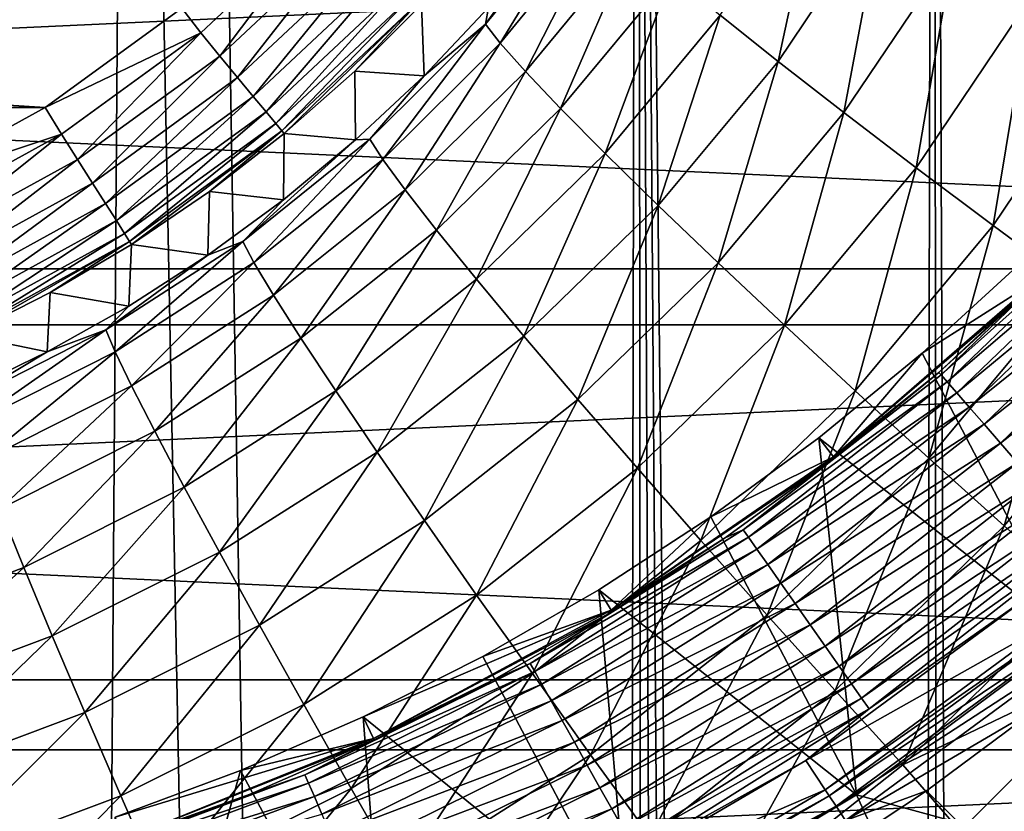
# Model space of a CAD drawing. Header units: metres. Extents: x -22 to 22, y 0 to 204.
# Tile 387 of 497: x 2.99 to 7.25, y 171.73 to 175.15. Entities that reach past the tile are written whole.
import ezdxf

# ---------------------------------------------------------------- set-up
doc = ezdxf.new("R2010")
doc.units = ezdxf.units.M
doc.layers.add('solid_002_SW0002', color=7, linetype='CONTINUOUS')
doc.layers.add('solid_002_SW0002_01', color=7, linetype='CONTINUOUS')

msp = doc.modelspace()

# ---------------------------------------------------------------- linework, layer by layer
at = {"layer": 'solid_002_SW0002'}
for points in [[(20.197836, 175.91188, 0.72), (-20.197836, 175.91188, 0.72), (-19.582014, 174.07486, 0.72)], [(20.239058, 173.833023), (-20.239056, 173.833023), (-20.874525, 175.732819)], [(20.874525, 175.732819), (20.239058, 173.833023), (-20.874525, 175.732819)], [(3.104358, 174.773376, 241.25), (-3.104358, 174.773376, 241.25), (-3.694236, 175.20256, 241.25)], [(3.694235, 175.20256, 241.25), (3.104358, 174.773376, 241.25), (-3.694236, 175.20256, 241.25)], [(3.104358, 174.773376, 241.25), (2.467815, 174.423157, 241.25), (-3.104358, 174.773376, 241.25)], [(19.582014, 174.07486, 0.72), (-19.582014, 174.07486, 0.72), (-18.79812, 172.298904, 0.72)], [(19.429903, 171.997269), (-19.429903, 171.997253), (-20.239056, 173.833023)], [(20.239058, 173.833023), (19.429903, 171.997269), (-20.239056, 173.833023)], [(18.79812, 172.298904, 0.72), (-18.79812, 172.298904, 0.72), (-17.854202, 170.604904, 0.72)], [(19.429903, 171.997269), (18.454901, 170.245438), (-19.429903, 171.997253)], [(18.454901, 170.245438), (-18.454901, 170.245438), (-19.429903, 171.997253)]]:
    msp.add_3dface(points, dxfattribs=at)
at = {"layer": 'solid_002_SW0002_01'}
for points in [[(6.718077, 81.34845, 275.292908), (6.943197, 182.705444, 261.967773), (5.664723, 182.692719, 261.871124)], [(6.718077, 81.34845, 275.292908), (7.030791, 81.443855, 275.30658), (6.943197, 182.705444, 261.967773)], [(7.337406, 81.559441, 275.318237), (7.549795, 182.712387, 262.020508), (6.943197, 182.705444, 261.967773)], [(7.030791, 81.443855, 275.30658), (7.337406, 81.559441, 275.318237), (6.943197, 182.705444, 261.967773)], [(2.719617, 81.176041, 275.085602), (3.472393, 182.67691, 261.751129), (1.887785, 182.670227, 261.700287)], [(2.719617, 81.176041, 275.085602), (5.436296, 81.178215, 275.220306), (3.472393, 182.67691, 261.751129)], [(5.436296, 81.178215, 275.220306), (3.77746, 182.678665, 261.764374), (3.472393, 182.67691, 261.751129)], [(5.436296, 81.178215, 275.220306), (5.664723, 182.692719, 261.871124), (3.77746, 182.678665, 261.764374)], [(5.436296, 81.178215, 275.220306), (5.762762, 81.189484, 275.241119), (5.664723, 182.692719, 261.871124)], [(6.403298, 81.274506, 275.277435), (6.718077, 81.34845, 275.292908), (5.664723, 182.692719, 261.871124)], [(6.085097, 81.221588, 275.260162), (6.403298, 81.274506, 275.277435), (5.664723, 182.692719, 261.871124)], [(5.762762, 81.189484, 275.241119), (6.085097, 81.221588, 275.260162), (5.664723, 182.692719, 261.871124)], [(20.197836, 175.91188, 0.72), (-19.582014, 174.07486, 0.72), (19.582014, 174.07486, 0.72)], [(6.021041, 175.172134, 256.717255), (6.454353, 175.819412, 256.768402), (6.271164, 174.972336, 257.015869)], [(6.454353, 175.819412, 256.768402), (6.723468, 175.64595, 257.066956), (6.271164, 174.972336, 257.015869)], [(5.007371, 175.132675, 255.118484), (5.280391, 175.515884, 254.718185), (5.452737, 175.678864, 255.166183)], [(5.007371, 175.132675, 255.118484), (5.452737, 175.678864, 255.166183), (5.070263, 175.050308, 255.543823)], [(5.452737, 175.678864, 255.166183), (5.522908, 175.602173, 255.591446), (5.070263, 175.050308, 255.543823)], [(6.271164, 174.972336, 257.015869), (6.723468, 175.64595, 257.066956), (6.555161, 174.750916, 257.264801)], [(6.723468, 175.64595, 257.066956), (7.028612, 175.454666, 257.315857), (6.555161, 174.750916, 257.264801)], [(4.318764, 175.604416, 241.263153), (3.776409, 175.095108, 241.263153), (3.694235, 175.20256, 241.25)], [(3.859347, 174.994858, 241.30217), (3.776409, 175.095108, 241.263153), (4.318764, 175.604416, 241.263153)], [(4.413614, 175.515335, 241.30217), (3.859347, 174.994858, 241.30217), (4.318764, 175.604416, 241.263153)], [(5.070263, 175.050308, 255.543823), (5.522908, 175.602173, 255.591446), (5.178983, 174.927841, 255.949829)], [(5.522908, 175.602173, 255.591446), (5.642887, 175.490448, 255.997375), (5.178983, 174.927841, 255.949829)], [(5.007371, 175.132675, 255.118484), (5.020029, 175.204758, 254.690872), (5.280391, 175.515884, 254.718185)], [(3.93592, 174.902283, 241.365585), (3.859347, 174.994858, 241.30217), (4.413614, 175.515335, 241.30217)], [(4.501184, 175.433105, 241.365585), (3.93592, 174.902283, 241.365585), (4.413614, 175.515335, 241.30217)], [(5.178983, 174.927841, 255.949829), (5.642887, 175.490448, 255.997375), (5.331214, 174.767899, 256.32785)], [(5.642887, 175.490448, 255.997375), (5.810118, 175.346085, 256.375336), (5.331214, 174.767899, 256.32785)], [(4.003244, 174.820908, 241.451004), (3.93592, 174.902283, 241.365585), (4.501184, 175.433105, 241.365585)], [(4.578176, 175.360809, 241.451004), (4.003244, 174.820908, 241.451004), (4.501184, 175.433105, 241.365585)], [(6.555161, 174.750916, 257.264801), (7.028612, 175.454666, 257.315857), (6.866984, 174.512604, 257.458801)], [(7.028612, 175.454666, 257.315857), (7.363286, 175.249634, 257.509796), (6.866984, 174.512604, 257.458801)], [(4.058784, 174.753769, 241.555222), (4.003244, 174.820908, 241.451004), (4.578176, 175.360809, 241.451004)], [(4.641693, 175.301163, 241.555222), (4.058784, 174.753769, 241.555222), (4.578176, 175.360809, 241.451004)], [(5.331214, 174.767899, 256.32785), (5.810118, 175.346085, 256.375336), (5.523716, 174.573883, 256.66983)], [(5.810118, 175.346085, 256.375336), (6.021041, 175.172134, 256.717255), (5.523716, 174.573883, 256.66983)], [(4.100448, 174.703415, 241.674301), (4.058784, 174.753769, 241.555222), (4.641693, 175.301163, 241.555222)], [(4.68934, 175.256424, 241.674301), (4.100448, 174.703415, 241.674301), (4.641693, 175.301163, 241.555222)], [(4.126667, 174.671722, 241.803772), (4.100448, 174.703415, 241.674301), (4.68934, 175.256424, 241.674301)], [(4.719325, 175.228256, 241.803772), (4.126667, 174.671722, 241.803772), (4.68934, 175.256424, 241.674301)], [(4.719325, 175.228256, 241.803772), (4.136444, 174.659897, 241.93779), (4.126667, 174.671722, 241.803772)], [(4.719325, 175.228256, 241.803772), (4.442241, 174.929489, 241.93779), (4.136444, 174.659897, 241.93779)], [(4.719325, 175.228256, 241.803772), (4.730506, 175.217758, 241.93779), (4.442241, 174.929489, 241.93779)], [(6.866984, 174.512604, 257.458801), (7.363286, 175.249634, 257.509796), (7.199994, 174.262466, 257.593658)], [(7.363286, 175.249634, 257.509796), (7.720365, 175.035248, 257.644653), (7.199994, 174.262466, 257.593658)], [(3.776409, 175.095108, 241.263153), (3.104358, 174.773376, 241.25), (3.694235, 175.20256, 241.25)], [(4.741449, 174.910004, 254.66507), (4.442241, 174.929489, 241.93779), (4.730506, 175.217758, 241.93779)], [(5.020029, 175.204758, 254.690872), (4.741449, 174.910004, 254.66507), (4.730506, 175.217758, 241.93779)], [(5.007371, 175.132675, 255.118484), (4.741449, 174.910004, 254.66507), (5.020029, 175.204758, 254.690872)], [(5.523716, 174.573883, 256.66983), (6.021041, 175.172134, 256.717255), (5.752388, 174.34993, 256.968506)], [(6.021041, 175.172134, 256.717255), (6.271164, 174.972336, 257.015869), (5.752388, 174.34993, 256.968506)], [(3.776409, 175.095108, 241.263153), (3.174498, 174.657791, 241.263153), (3.104358, 174.773376, 241.25)], [(3.244217, 174.547928, 241.30217), (3.174498, 174.657791, 241.263153), (3.776409, 175.095108, 241.263153)], [(3.859347, 174.994858, 241.30217), (3.244217, 174.547928, 241.30217), (3.776409, 175.095108, 241.263153)], [(4.507594, 174.63588, 255.075043), (4.741449, 174.910004, 254.66507), (5.007371, 175.132675, 255.118484)], [(4.507594, 174.63588, 255.075043), (5.007371, 175.132675, 255.118484), (4.562937, 174.54866, 255.500458)], [(5.007371, 175.132675, 255.118484), (5.070263, 175.050308, 255.543823), (4.562937, 174.54866, 255.500458)], [(4.562937, 174.54866, 255.500458), (5.070263, 175.050308, 255.543823), (4.659605, 174.416718, 255.90654)], [(5.070263, 175.050308, 255.543823), (5.178983, 174.927841, 255.949829), (4.659605, 174.416718, 255.90654)], [(7.199994, 174.262466, 257.593658), (7.720365, 175.035248, 257.644653), (7.547097, 174.005844, 257.666565)], [(3.308585, 174.446503, 241.365585), (3.244217, 174.547928, 241.30217), (3.859347, 174.994858, 241.30217)], [(3.93592, 174.902283, 241.365585), (3.308585, 174.446503, 241.365585), (3.859347, 174.994858, 241.30217)], [(5.752388, 174.34993, 256.968506), (6.271164, 174.972336, 257.015869), (6.012363, 174.100784, 257.217499)], [(6.271164, 174.972336, 257.015869), (6.555161, 174.750916, 257.264801), (6.012363, 174.100784, 257.217499)], [(4.445683, 174.632675, 254.640808), (4.136444, 174.659897, 241.93779), (4.442241, 174.929489, 241.93779)], [(4.741449, 174.910004, 254.66507), (4.445683, 174.632675, 254.640808), (4.442241, 174.929489, 241.93779)], [(4.659605, 174.416718, 255.90654), (5.178983, 174.927841, 255.949829), (4.79554, 174.242859, 256.284637)], [(5.178983, 174.927841, 255.949829), (5.331214, 174.767899, 256.32785), (4.79554, 174.242859, 256.284637)], [(3.365179, 174.35733, 241.451004), (3.308585, 174.446503, 241.365585), (3.93592, 174.902283, 241.365585)], [(4.003244, 174.820908, 241.451004), (3.365179, 174.35733, 241.451004), (3.93592, 174.902283, 241.365585)], [(4.507594, 174.63588, 255.075043), (4.445683, 174.632675, 254.640808), (4.741449, 174.910004, 254.66507)], [(3.411866, 174.283752, 241.555222), (3.365179, 174.35733, 241.451004), (4.003244, 174.820908, 241.451004)], [(4.058784, 174.753769, 241.555222), (3.411866, 174.283752, 241.555222), (4.003244, 174.820908, 241.451004)], [(3.174498, 174.657791, 241.263153), (2.467815, 174.423157, 241.25), (3.104358, 174.773376, 241.25)], [(3.446889, 174.228577, 241.674301), (3.411866, 174.283752, 241.555222), (4.058784, 174.753769, 241.555222)], [(4.100448, 174.703415, 241.674301), (3.446889, 174.228577, 241.674301), (4.058784, 174.753769, 241.555222)], [(4.79554, 174.242859, 256.284637), (5.331214, 174.767899, 256.32785), (4.967847, 174.030823, 256.626678)], [(5.331214, 174.767899, 256.32785), (5.523716, 174.573883, 256.66983), (4.967847, 174.030823, 256.626678)], [(6.012363, 174.100784, 257.217499), (6.555161, 174.750916, 257.264801), (6.298102, 173.831787, 257.41153)], [(6.555161, 174.750916, 257.264801), (6.866984, 174.512604, 257.458801), (6.298102, 173.831787, 257.41153)], [(3.46893, 174.193848, 241.803772), (3.446889, 174.228577, 241.674301), (4.100448, 174.703415, 241.674301)], [(4.126667, 174.671722, 241.803772), (3.46893, 174.193848, 241.803772), (4.100448, 174.703415, 241.674301)], [(4.126667, 174.671722, 241.803772), (3.477148, 174.180893, 241.93779), (3.46893, 174.193848, 241.803772)], [(4.126667, 174.671722, 241.803772), (3.814323, 174.410034, 241.93779), (3.477148, 174.180893, 241.93779)], [(4.126667, 174.671722, 241.803772), (4.136444, 174.659897, 241.93779), (3.814323, 174.410034, 241.93779)], [(3.174498, 174.657791, 241.263153), (2.522523, 174.299362, 241.263153), (2.467815, 174.423157, 241.25)], [(2.577923, 174.181641, 241.30217), (2.522523, 174.299362, 241.263153), (3.174498, 174.657791, 241.263153)], [(3.244217, 174.547928, 241.30217), (2.577923, 174.181641, 241.30217), (3.174498, 174.657791, 241.263153)], [(4.133816, 174.373764, 254.618042), (3.814323, 174.410034, 241.93779), (4.136444, 174.659897, 241.93779)], [(3.958842, 174.193878, 255.036331), (4.445683, 174.632675, 254.640808), (4.507594, 174.63588, 255.075043)], [(3.958842, 174.193878, 255.036331), (4.507594, 174.63588, 255.075043), (4.00645, 174.10257, 255.461838)], [(3.958842, 174.193878, 255.036331), (4.133816, 174.373764, 254.618042), (4.445683, 174.632675, 254.640808)], [(4.507594, 174.63588, 255.075043), (4.562937, 174.54866, 255.500458), (4.00645, 174.10257, 255.461838)], [(4.445683, 174.632675, 254.640808), (4.133816, 174.373764, 254.618042), (4.136444, 174.659897, 241.93779)], [(2.629072, 174.072937, 241.365585), (2.577923, 174.181641, 241.30217), (3.244217, 174.547928, 241.30217)], [(3.308585, 174.446503, 241.365585), (2.629072, 174.072937, 241.365585), (3.244217, 174.547928, 241.30217)], [(4.00645, 174.10257, 255.461838), (4.562937, 174.54866, 255.500458), (4.090409, 173.962418, 255.867996)], [(4.562937, 174.54866, 255.500458), (4.659605, 174.416718, 255.90654), (4.090409, 173.962418, 255.867996)], [(4.967847, 174.030823, 256.626678), (5.523716, 174.573883, 256.66983), (5.172857, 173.78508, 256.925415)], [(5.523716, 174.573883, 256.66983), (5.752388, 174.34993, 256.968506), (5.172857, 173.78508, 256.925415)], [(6.298102, 173.831787, 257.41153), (6.866984, 174.512604, 257.458801), (6.603522, 173.54863, 257.546417)], [(6.866984, 174.512604, 257.458801), (7.199994, 174.262466, 257.593658), (6.603522, 173.54863, 257.546417)], [(2.674042, 173.977371, 241.451004), (2.629072, 174.072937, 241.365585), (3.308585, 174.446503, 241.365585)], [(3.365179, 174.35733, 241.451004), (2.674042, 173.977371, 241.451004), (3.308585, 174.446503, 241.365585)], [(3.806989, 174.134186, 254.597), (3.477148, 174.180893, 241.93779), (3.814323, 174.410034, 241.93779)], [(4.133816, 174.373764, 254.618042), (3.806989, 174.134186, 254.597), (3.814323, 174.410034, 241.93779)], [(4.090409, 173.962418, 255.867996), (4.659605, 174.416718, 255.90654), (4.20893, 173.776413, 256.246155)], [(4.659605, 174.416718, 255.90654), (4.79554, 174.242859, 256.284637), (4.20893, 173.776413, 256.246155)], [(3.958842, 174.193878, 255.036331), (3.806989, 174.134186, 254.597), (4.133816, 174.373764, 254.618042)], [(6.965994, 173.628143, 251.800095), (6.975675, 173.616974, 251.912323), (7.758854, 174.369568, 251.912323)], [(7.396667, 174.022903, 251.800095), (6.965994, 173.628143, 251.800095), (7.758854, 174.369568, 251.912323)], [(7.758854, 174.369568, 251.912323), (6.975675, 173.616974, 251.912323), (7.787783, 174.342377, 252.018463)], [(2.711141, 173.898529, 241.555222), (2.674042, 173.977371, 241.451004), (3.365179, 174.35733, 241.451004)], [(3.411866, 174.283752, 241.555222), (2.711141, 173.898529, 241.555222), (3.365179, 174.35733, 241.451004)], [(5.172857, 173.78508, 256.925415), (5.752388, 174.34993, 256.968506), (5.406204, 173.51088, 257.174469)], [(5.752388, 174.34993, 256.968506), (6.012363, 174.100784, 257.217499), (5.406204, 173.51088, 257.174469)], [(6.975675, 173.616974, 251.912323), (7.001684, 173.58699, 252.018463), (7.787783, 174.342377, 252.018463)], [(7.787783, 174.342377, 252.018463), (7.001684, 173.58699, 252.018463), (7.833385, 174.29953, 252.11293)], [(2.738971, 173.839386, 241.674301), (2.711141, 173.898529, 241.555222), (3.411866, 174.283752, 241.555222)], [(3.446889, 174.228577, 241.674301), (2.738971, 173.839386, 241.674301), (3.411866, 174.283752, 241.555222)], [(7.001684, 173.58699, 252.018463), (7.042684, 173.539719, 252.11293), (7.833385, 174.29953, 252.11293)], [(7.833385, 174.29953, 252.11293), (7.042684, 173.539719, 252.11293), (7.89332, 174.243225, 252.190887)], [(4.20893, 173.776413, 256.246155), (4.79554, 174.242859, 256.284637), (4.359492, 173.548508, 256.588257)], [(4.79554, 174.242859, 256.284637), (4.967847, 174.030823, 256.626678), (4.359492, 173.548508, 256.588257)], [(6.603522, 173.54863, 257.546417), (7.199994, 174.262466, 257.593658), (6.922119, 173.25737, 257.619354)], [(7.199994, 174.262466, 257.593658), (7.547097, 174.005844, 257.666565), (6.922119, 173.25737, 257.619354)], [(7.042684, 173.539719, 252.11293), (7.096568, 173.477585, 252.190887), (7.89332, 174.243225, 252.190887)], [(7.89332, 174.243225, 252.190887), (7.096568, 173.477585, 252.190887), (7.964507, 174.176331, 252.248322)], [(2.756485, 173.80217, 241.803772), (2.738971, 173.839386, 241.674301), (3.446889, 174.228577, 241.674301)], [(3.46893, 174.193848, 241.803772), (2.756485, 173.80217, 241.803772), (3.446889, 174.228577, 241.674301)], [(3.46893, 174.193848, 241.803772), (2.763016, 173.7883, 241.93779), (2.756485, 173.80217, 241.803772)], [(3.46893, 174.193848, 241.803772), (3.126251, 173.973373, 241.93779), (2.763016, 173.7883, 241.93779)], [(3.46893, 174.193848, 241.803772), (3.477148, 174.180893, 241.93779), (3.126251, 173.973373, 241.93779)], [(3.466391, 173.91478, 254.577805), (3.126251, 173.973373, 241.93779), (3.477148, 174.180893, 241.93779)], [(3.367074, 173.811417, 255.002808), (3.806989, 174.134186, 254.597), (3.958842, 174.193878, 255.036331)], [(3.367074, 173.811417, 255.002808), (3.958842, 174.193878, 255.036331), (3.406829, 173.716766, 255.428375)], [(3.958842, 174.193878, 255.036331), (4.00645, 174.10257, 255.461838), (3.406829, 173.716766, 255.428375)], [(3.806989, 174.134186, 254.597), (3.466391, 173.91478, 254.577805), (3.477148, 174.180893, 241.93779)], [(7.096568, 173.477585, 252.190887), (7.160569, 173.403793, 252.248322), (7.964507, 174.176331, 252.248322)], [(7.964507, 174.176331, 252.248322), (7.160569, 173.403793, 252.248322), (8.04329, 174.102295, 252.282288)], [(3.367074, 173.811417, 255.002808), (3.466391, 173.91478, 254.577805), (3.806989, 174.134186, 254.597)], [(19.582014, 174.07486, 0.72), (-18.79812, 172.298904, 0.72), (18.79812, 172.298904, 0.72)], [(3.406829, 173.716766, 255.428375), (4.00645, 174.10257, 255.461838), (3.477542, 173.569687, 255.83461)], [(4.00645, 174.10257, 255.461838), (4.090409, 173.962418, 255.867996), (3.477542, 173.569687, 255.83461)], [(5.406204, 173.51088, 257.174469), (6.012363, 174.100784, 257.217499), (5.662919, 173.214081, 257.36853)], [(6.012363, 174.100784, 257.217499), (6.298102, 173.831787, 257.41153), (5.662919, 173.214081, 257.36853)], [(6.893685, 173.711258, 249.424011), (7.319919, 174.101944, 249.424011), (7.531203, 172.487823, 248.574905)], [(7.391679, 174.028061, 251.389343), (7.319919, 174.101944, 249.424011), (6.893685, 173.711258, 249.424011)], [(7.160569, 173.403793, 252.248322), (7.2314, 173.322128, 252.282288), (8.04329, 174.102295, 252.282288)], [(8.04329, 174.102295, 252.282288), (7.2314, 173.322128, 252.282288), (8.125625, 174.024933, 252.291046)], [(4.359492, 173.548508, 256.588257), (4.967847, 174.030823, 256.626678), (4.538886, 173.283554, 256.887054)], [(4.967847, 174.030823, 256.626678), (5.172857, 173.78508, 256.925415), (4.538886, 173.283554, 256.887054)], [(6.509894, 173.26329, 251.389343), (7.391679, 174.028061, 251.389343), (6.893685, 173.711258, 249.424011)], [(7.396667, 174.022903, 251.800095), (7.391679, 174.028061, 251.389343), (6.509894, 173.26329, 251.389343)], [(7.396667, 174.022903, 251.800095), (6.509894, 173.26329, 251.389343), (6.965994, 173.628143, 251.800095)], [(6.922119, 173.25737, 257.619354), (7.547097, 174.005844, 257.666565), (7.247108, 172.964203, 257.628754)], [(7.2314, 173.322128, 252.282288), (7.305424, 173.236771, 252.291046), (8.125625, 174.024933, 252.291046)], [(7.547097, 174.005844, 257.666565), (7.900902, 173.748184, 257.675964), (7.247108, 172.964203, 257.628754)], [(3.113266, 173.716354, 254.560333), (2.763016, 173.7883, 241.93779), (3.126251, 173.973373, 241.93779)], [(3.466391, 173.91478, 254.577805), (3.113266, 173.716354, 254.560333), (3.126251, 173.973373, 241.93779)], [(3.477542, 173.569687, 255.83461), (4.090409, 173.962418, 255.867996), (3.577709, 173.373306, 256.21283)], [(4.090409, 173.962418, 255.867996), (4.20893, 173.776413, 256.246155), (3.577709, 173.373306, 256.21283)], [(3.367074, 173.811417, 255.002808), (3.113266, 173.716354, 254.560333), (3.466391, 173.91478, 254.577805)], [(5.662919, 173.214081, 257.36853), (6.298102, 173.831787, 257.41153), (5.937535, 172.90097, 257.503448)], [(6.298102, 173.831787, 257.41153), (6.603522, 173.54863, 257.546417), (5.937535, 172.90097, 257.503448)], [(2.738671, 173.492676, 254.974823), (3.113266, 173.716354, 254.560333), (3.367074, 173.811417, 255.002808)], [(2.738671, 173.492676, 254.974823), (3.367074, 173.811417, 255.002808), (2.770506, 173.395355, 255.400467)], [(3.113266, 173.716354, 254.560333), (2.748929, 173.539627, 254.544769), (2.763016, 173.7883, 241.93779)], [(3.367074, 173.811417, 255.002808), (3.406829, 173.716766, 255.428375), (2.770506, 173.395355, 255.400467)], [(3.577709, 173.373306, 256.21283), (4.20893, 173.776413, 256.246155), (3.705196, 173.131821, 256.555023)], [(4.20893, 173.776413, 256.246155), (4.359492, 173.548508, 256.588257), (3.705196, 173.131821, 256.555023)], [(4.538886, 173.283554, 256.887054), (5.172857, 173.78508, 256.925415), (4.743292, 172.987198, 257.136139)], [(5.172857, 173.78508, 256.925415), (5.406204, 173.51088, 257.174469), (4.743292, 172.987198, 257.136139)], [(7.247108, 172.964203, 257.628754), (7.900902, 173.748184, 257.675964), (7.571568, 172.675369, 257.574402)], [(2.738671, 173.492676, 254.974823), (2.748929, 173.539627, 254.544769), (3.113266, 173.716354, 254.560333)], [(2.770506, 173.395355, 255.400467), (3.406829, 173.716766, 255.428375), (2.82755, 173.24263, 255.806747)], [(3.406829, 173.716766, 255.428375), (3.477542, 173.569687, 255.83461), (2.82755, 173.24263, 255.806747)], [(6.446653, 173.344589, 249.424011), (6.893685, 173.711258, 249.424011), (7.531203, 172.487823, 248.574905)], [(6.509894, 173.26329, 251.389343), (6.893685, 173.711258, 249.424011), (6.446653, 173.344589, 249.424011)], [(6.975675, 173.616974, 251.912323), (6.119894, 172.948105, 251.912323), (7.001684, 173.58699, 252.018463)], [(6.514287, 173.257629, 251.800095), (6.119894, 172.948105, 251.912323), (6.975675, 173.616974, 251.912323)], [(6.965994, 173.628143, 251.800095), (6.509894, 173.26329, 251.389343), (6.514287, 173.257629, 251.800095)], [(6.965994, 173.628143, 251.800095), (6.514287, 173.257629, 251.800095), (6.975675, 173.616974, 251.912323)], [(2.82755, 173.24263, 255.806747), (3.477542, 173.569687, 255.83461), (2.908588, 173.037735, 256.185028)], [(3.477542, 173.569687, 255.83461), (3.577709, 173.373306, 256.21283), (2.908588, 173.037735, 256.185028)], [(6.119894, 172.948105, 251.912323), (6.142712, 172.915619, 252.018463), (7.001684, 173.58699, 252.018463)], [(7.001684, 173.58699, 252.018463), (6.142712, 172.915619, 252.018463), (7.042684, 173.539719, 252.11293)], [(3.705196, 173.131821, 256.555023), (4.359492, 173.548508, 256.588257), (3.857288, 172.850357, 256.853851)], [(4.359492, 173.548508, 256.588257), (4.538886, 173.283554, 256.887054), (3.857288, 172.850357, 256.853851)], [(5.937535, 172.90097, 257.503448), (6.603522, 173.54863, 257.546417), (6.224205, 172.578247, 257.576385)], [(6.142712, 172.915619, 252.018463), (6.178681, 172.86441, 252.11293), (7.042684, 173.539719, 252.11293)], [(7.042684, 173.539719, 252.11293), (6.178681, 172.86441, 252.11293), (7.096568, 173.477585, 252.190887)], [(6.603522, 173.54863, 257.546417), (6.922119, 173.25737, 257.619354), (6.224205, 172.578247, 257.576385)], [(4.743292, 172.987198, 257.136139), (5.406204, 173.51088, 257.174469), (4.968358, 172.665756, 257.330231)], [(5.406204, 173.51088, 257.174469), (5.662919, 173.214081, 257.36853), (4.968358, 172.665756, 257.330231)], [(6.178681, 172.86441, 252.11293), (6.225955, 172.797119, 252.190887), (7.096568, 173.477585, 252.190887)], [(7.096568, 173.477585, 252.190887), (6.225955, 172.797119, 252.190887), (7.160569, 173.403793, 252.248322)], [(6.225955, 172.797119, 252.190887), (6.282104, 172.717194, 252.248322), (7.160569, 173.403793, 252.248322)], [(7.160569, 173.403793, 252.248322), (6.282104, 172.717194, 252.248322), (7.2314, 173.322128, 252.282288)], [(2.908588, 173.037735, 256.185028), (3.577709, 173.373306, 256.21283), (3.011896, 172.785019, 256.527283)], [(3.577709, 173.373306, 256.21283), (3.705196, 173.131821, 256.555023), (3.011896, 172.785019, 256.527283)], [(5.980183, 173.003052, 249.424011), (6.446653, 173.344589, 249.424011), (6.608997, 171.802567, 248.574905)], [(6.509894, 173.26329, 251.389343), (6.446653, 173.344589, 249.424011), (5.980183, 173.003052, 249.424011)], [(6.282104, 172.717194, 252.248322), (6.344246, 172.628723, 252.282288), (7.2314, 173.322128, 252.282288)], [(7.2314, 173.322128, 252.282288), (6.344246, 172.628723, 252.282288), (7.305424, 173.236771, 252.291046)], [(6.446653, 173.344589, 249.424011), (7.531203, 172.487823, 248.574905), (6.608997, 171.802567, 248.574905)], [(3.857288, 172.850357, 256.853851), (4.538886, 173.283554, 256.887054), (4.030746, 172.534927, 257.102997)], [(4.538886, 173.283554, 256.887054), (4.743292, 172.987198, 257.136139), (4.030746, 172.534927, 257.102997)], [(5.54954, 172.599869, 251.389343), (6.509894, 173.26329, 251.389343), (5.980183, 173.003052, 249.424011)], [(6.514287, 173.257629, 251.800095), (6.509894, 173.26329, 251.389343), (5.54954, 172.599869, 251.389343)], [(6.514287, 173.257629, 251.800095), (5.54954, 172.599869, 251.389343), (6.042909, 172.912476, 251.800095)], [(6.514287, 173.257629, 251.800095), (6.042909, 172.912476, 251.800095), (6.119894, 172.948105, 251.912323)], [(6.224205, 172.578247, 257.576385), (6.922119, 173.25737, 257.619354), (6.516823, 172.252762, 257.585785)], [(6.344246, 172.628723, 252.282288), (6.409188, 172.536285, 252.291046), (7.305424, 173.236771, 252.291046)], [(7.305424, 173.236771, 252.291046), (6.409188, 172.536285, 252.291046), (7.378837, 173.15213, 252.274124)], [(6.922119, 173.25737, 257.619354), (7.247108, 172.964203, 257.628754), (6.516823, 172.252762, 257.585785)], [(4.968358, 172.665756, 257.330231), (5.662919, 173.214081, 257.36853), (5.209292, 172.326065, 257.46521)], [(5.662919, 173.214081, 257.36853), (5.937535, 172.90097, 257.503448), (5.209292, 172.326065, 257.46521)], [(6.409188, 172.536285, 252.291046), (6.473595, 172.444595, 252.274124), (7.378837, 173.15213, 252.274124)], [(7.378837, 173.15213, 252.274124), (6.473595, 172.444595, 252.274124), (7.447869, 173.07254, 252.232422)], [(3.011896, 172.785019, 256.527283), (3.705196, 173.131821, 256.555023), (3.135272, 172.489899, 256.826141)], [(3.705196, 173.131821, 256.555023), (3.857288, 172.850357, 256.853851), (3.135272, 172.489899, 256.826141)], [(6.473595, 172.444595, 252.274124), (6.534158, 172.358383, 252.232422), (7.447869, 173.07254, 252.232422)], [(7.447869, 173.07254, 252.232422), (6.534158, 172.358383, 252.232422), (7.508975, 173.002075, 252.16806)], [(2.908588, 173.037735, 256.185028), (3.011896, 172.785019, 256.527283), (2.287034, 172.511581, 256.505371)], [(4.030746, 172.534927, 257.102997), (4.743292, 172.987198, 257.136139), (4.221877, 172.19223, 257.297119)], [(4.743292, 172.987198, 257.136139), (4.968358, 172.665756, 257.330231), (4.221877, 172.19223, 257.297119)], [(5.495676, 172.687653, 249.424011), (5.980183, 173.003052, 249.424011), (6.608997, 171.802567, 248.574905)], [(5.54954, 172.599869, 251.389343), (5.980183, 173.003052, 249.424011), (5.495676, 172.687653, 249.424011)], [(6.516823, 172.252762, 257.585785), (7.247108, 172.964203, 257.628754), (6.809158, 171.931442, 257.531433)], [(6.534158, 172.358383, 252.232422), (6.587767, 172.282074, 252.16806), (7.508975, 173.002075, 252.16806)], [(7.508975, 173.002075, 252.16806), (6.587767, 172.282074, 252.16806), (7.559016, 172.944382, 252.084351)], [(7.247108, 172.964203, 257.628754), (7.571568, 172.675369, 257.574402), (6.809158, 171.931442, 257.531433)], [(6.119894, 172.948105, 251.912323), (5.200415, 172.369904, 251.912323), (6.142712, 172.915619, 252.018463)], [(5.553285, 172.59375, 251.800095), (5.200415, 172.369904, 251.912323), (6.119894, 172.948105, 251.912323)], [(6.042909, 172.912476, 251.800095), (5.553285, 172.59375, 251.800095), (6.119894, 172.948105, 251.912323)], [(6.587767, 172.282074, 252.16806), (6.631669, 172.219574, 252.084351), (7.559016, 172.944382, 252.084351)], [(7.559016, 172.944382, 252.084351), (6.631669, 172.219574, 252.084351), (7.595422, 172.902405, 251.98558)], [(5.200415, 172.369904, 251.912323), (5.219805, 172.335266, 252.018463), (6.142712, 172.915619, 252.018463)], [(5.209292, 172.326065, 257.46521), (5.937535, 172.90097, 257.503448), (5.460961, 171.975357, 257.538147)], [(6.142712, 172.915619, 252.018463), (5.219805, 172.335266, 252.018463), (6.178681, 172.86441, 252.11293)], [(5.937535, 172.90097, 257.503448), (6.224205, 172.578247, 257.576385), (5.460961, 171.975357, 257.538147)], [(6.042909, 172.912476, 251.800095), (5.54954, 172.599869, 251.389343), (5.553285, 172.59375, 251.800095)], [(6.631669, 172.219574, 252.084351), (6.663609, 172.174103, 251.98558), (7.595422, 172.902405, 251.98558)], [(7.595422, 172.902405, 251.98558), (6.663609, 172.174103, 251.98558), (7.381161, 172.680054, 251.878189)], [(3.135272, 172.489899, 256.826141), (3.857288, 172.850357, 256.853851), (3.27609, 172.15863, 257.075317)], [(3.857288, 172.850357, 256.853851), (4.030746, 172.534927, 257.102997), (3.27609, 172.15863, 257.075317)], [(5.219805, 172.335266, 252.018463), (5.250371, 172.280655, 252.11293), (6.178681, 172.86441, 252.11293)], [(6.178681, 172.86441, 252.11293), (5.250371, 172.280655, 252.11293), (6.225955, 172.797119, 252.190887)], [(5.250371, 172.280655, 252.11293), (5.290542, 172.208893, 252.190887), (6.225955, 172.797119, 252.190887)], [(6.225955, 172.797119, 252.190887), (5.290542, 172.208893, 252.190887), (6.282104, 172.717194, 252.248322)], [(2.287034, 172.511581, 256.505371), (3.011896, 172.785019, 256.527283), (2.380563, 172.205719, 256.804321)], [(3.011896, 172.785019, 256.527283), (3.135272, 172.489899, 256.826141), (2.380563, 172.205719, 256.804321)], [(5.290542, 172.208893, 252.190887), (5.338255, 172.123657, 252.248322), (6.282104, 172.717194, 252.248322)], [(6.282104, 172.717194, 252.248322), (5.338255, 172.123657, 252.248322), (6.344246, 172.628723, 252.282288)], [(4.221877, 172.19223, 257.297119), (4.968358, 172.665756, 257.330231), (4.42661, 171.829575, 257.432098)], [(4.968358, 172.665756, 257.330231), (5.209292, 172.326065, 257.46521), (4.42661, 171.829575, 257.432098)], [(4.994579, 172.399353, 249.424011), (5.495676, 172.687653, 249.424011), (5.624852, 171.209702, 248.574905)], [(5.54954, 172.599869, 251.389343), (5.495676, 172.687653, 249.424011), (4.994579, 172.399353, 249.424011)], [(5.495676, 172.687653, 249.424011), (6.608997, 171.802567, 248.574905), (5.624852, 171.209702, 248.574905)], [(7.477686, 172.562622, 251.016098), (7.381161, 172.680054, 251.878189), (6.39115, 171.9505, 251.878189)], [(6.663609, 172.174103, 251.98558), (6.39115, 171.9505, 251.878189), (7.381161, 172.680054, 251.878189)], [(6.809158, 171.931442, 257.531433), (7.571568, 172.675369, 257.574402), (7.838952, 172.425598, 257.476379)], [(5.338255, 172.123657, 252.248322), (5.39106, 172.029327, 252.282288), (6.344246, 172.628723, 252.282288)], [(6.344246, 172.628723, 252.282288), (5.39106, 172.029327, 252.282288), (6.409188, 172.536285, 252.291046)], [(5.54954, 172.599869, 251.389343), (4.994579, 172.399353, 249.424011), (4.4784, 172.139008, 249.424011)], [(4.522206, 172.045792, 251.389343), (5.54954, 172.599869, 251.389343), (4.4784, 172.139008, 249.424011)], [(5.553285, 172.59375, 251.800095), (5.54954, 172.599869, 251.389343), (4.522206, 172.045792, 251.389343)], [(5.553285, 172.59375, 251.800095), (4.522206, 172.045792, 251.389343), (5.046891, 172.302399, 251.800095)], [(5.553285, 172.59375, 251.800095), (5.046891, 172.302399, 251.800095), (5.200415, 172.369904, 251.912323)], [(5.460961, 171.975357, 257.538147), (6.224205, 172.578247, 257.576385), (5.718009, 171.621109, 257.547546)], [(6.224205, 172.578247, 257.576385), (6.516823, 172.252762, 257.585785), (5.718009, 171.621109, 257.547546)], [(6.474729, 171.823532, 251.016098), (7.477686, 172.562622, 251.016098), (6.39115, 171.9505, 251.878189)], [(7.497438, 172.538589, 250.910034), (7.477686, 172.562622, 251.016098), (6.474729, 171.823532, 251.016098)], [(7.497438, 172.538589, 250.910034), (6.474729, 171.823532, 251.016098), (6.491831, 171.797546, 250.910034)], [(7.497438, 172.538589, 250.910034), (6.491831, 171.797546, 250.910034), (7.531624, 172.496994, 250.813126)], [(3.27609, 172.15863, 257.075317), (4.030746, 172.534927, 257.102997), (3.431351, 171.798279, 257.269501)], [(4.030746, 172.534927, 257.102997), (4.221877, 172.19223, 257.297119), (3.431351, 171.798279, 257.269501)], [(5.39106, 172.029327, 252.282288), (5.446245, 171.930756, 252.291046), (6.409188, 172.536285, 252.291046)], [(6.409188, 172.536285, 252.291046), (5.446245, 171.930756, 252.291046), (6.473595, 172.444595, 252.274124)], [(6.491831, 171.797546, 250.910034), (6.521432, 171.752579, 250.813126), (7.531624, 172.496994, 250.813126)], [(7.531624, 172.496994, 250.813126), (6.521432, 171.752579, 250.813126), (7.578529, 172.439926, 250.730469)], [(2.380563, 172.205719, 256.804321), (3.135272, 172.489899, 256.826141), (2.487381, 171.862015, 257.053528)], [(3.135272, 172.489899, 256.826141), (3.27609, 172.15863, 257.075317), (2.487381, 171.862015, 257.053528)], [(8.184447, 171.370926, 247.625275), (6.608997, 171.802567, 248.574905), (7.531203, 172.487823, 248.574905)], [(5.446245, 171.930756, 252.291046), (5.500975, 171.832977, 252.274124), (6.473595, 172.444595, 252.274124)], [(6.473595, 172.444595, 252.274124), (5.500975, 171.832977, 252.274124), (6.534158, 172.358383, 252.232422)], [(6.521432, 171.752579, 250.813126), (6.562046, 171.690887, 250.730469), (7.578529, 172.439926, 250.730469)], [(7.578529, 172.439926, 250.730469), (6.562046, 171.690887, 250.730469), (7.405245, 172.185471, 250.666168)], [(6.809158, 171.931442, 257.531433), (7.838952, 172.425598, 257.476379), (7.057168, 171.645523, 257.429169)], [(7.840451, 171.277573, 257.159729), (7.057168, 171.645523, 257.429169), (7.838952, 172.425598, 257.476379)], [(5.200415, 172.369904, 251.912323), (4.22681, 171.888397, 251.912323), (5.219805, 172.335266, 252.018463)], [(4.525258, 172.039307, 251.800095), (4.22681, 171.888397, 251.912323), (5.200415, 172.369904, 251.912323)], [(4.4784, 172.139008, 249.424011), (4.994579, 172.399353, 249.424011), (5.624852, 171.209702, 248.574905)], [(5.046891, 172.302399, 251.800095), (4.525258, 172.039307, 251.800095), (5.200415, 172.369904, 251.912323)], [(4.22681, 171.888397, 251.912323), (4.24257, 171.851959, 252.018463), (5.219805, 172.335266, 252.018463)], [(5.219805, 172.335266, 252.018463), (4.24257, 171.851959, 252.018463), (5.250371, 172.280655, 252.11293)], [(4.42661, 171.829575, 257.432098), (5.209292, 172.326065, 257.46521), (4.640586, 171.454681, 257.505066)], [(5.209292, 172.326065, 257.46521), (5.460961, 171.975357, 257.538147), (4.640586, 171.454681, 257.505066)], [(5.500975, 171.832977, 252.274124), (5.552439, 171.741043, 252.232422), (6.534158, 172.358383, 252.232422)], [(6.534158, 172.358383, 252.232422), (5.552439, 171.741043, 252.232422), (6.587767, 172.282074, 252.16806)], [(18.79812, 172.298904, 0.72), (-17.854202, 170.604904, 0.72), (17.854202, 170.604904, 0.72)], [(5.046891, 172.302399, 251.800095), (4.522206, 172.045792, 251.389343), (4.525258, 172.039307, 251.800095)], [(4.24257, 171.851959, 252.018463), (4.267414, 171.794525, 252.11293), (5.250371, 172.280655, 252.11293)], [(5.250371, 172.280655, 252.11293), (4.267414, 171.794525, 252.11293), (5.290542, 172.208893, 252.190887)], [(5.552439, 171.741043, 252.232422), (5.597994, 171.659668, 252.16806), (6.587767, 172.282074, 252.16806)], [(6.587767, 172.282074, 252.16806), (5.597994, 171.659668, 252.16806), (6.631669, 172.219574, 252.084351)], [(5.718009, 171.621109, 257.547546), (6.516823, 172.252762, 257.585785), (5.974958, 171.270859, 257.493195)], [(6.516823, 172.252762, 257.585785), (6.809158, 171.931442, 257.531433), (5.974958, 171.270859, 257.493195)], [(4.267414, 171.794525, 252.11293), (4.300064, 171.71904, 252.190887), (5.290542, 172.208893, 252.190887)], [(5.290542, 172.208893, 252.190887), (4.300064, 171.71904, 252.190887), (5.338255, 172.123657, 252.248322)], [(5.597994, 171.659668, 252.16806), (5.6353, 171.593018, 252.084351), (6.631669, 172.219574, 252.084351)], [(6.631669, 172.219574, 252.084351), (5.6353, 171.593018, 252.084351), (6.663609, 172.174103, 251.98558)], [(2.487381, 171.862015, 257.053528), (3.27609, 172.15863, 257.075317), (2.605212, 171.487762, 257.247711)], [(3.27609, 172.15863, 257.075317), (3.431351, 171.798279, 257.269501), (2.605212, 171.487762, 257.247711)], [(3.431351, 171.798279, 257.269501), (4.221877, 172.19223, 257.297119), (3.597748, 171.416534, 257.40448)], [(4.221877, 172.19223, 257.297119), (4.42661, 171.829575, 257.432098), (3.597748, 171.416534, 257.40448)], [(5.6353, 171.593018, 252.084351), (5.66244, 171.54454, 251.98558), (6.663609, 172.174103, 251.98558)], [(6.663609, 172.174103, 251.98558), (5.66244, 171.54454, 251.98558), (6.39115, 171.9505, 251.878189)], [(6.562046, 171.690887, 250.730469), (6.912309, 171.820068, 250.666168), (7.405245, 172.185471, 250.666168)], [(8.261518, 170.489319, 249.512939), (7.405245, 172.185471, 250.666168), (6.912309, 171.820068, 250.666168)], [(3.948705, 171.90741, 249.424011), (4.4784, 172.139008, 249.424011), (4.58799, 170.714767, 248.574905)], [(4.522206, 172.045792, 251.389343), (4.4784, 172.139008, 249.424011), (3.948705, 171.90741, 249.424011)], [(4.300064, 171.71904, 252.190887), (4.338845, 171.629395, 252.248322), (5.338255, 172.123657, 252.248322)], [(5.338255, 172.123657, 252.248322), (4.338845, 171.629395, 252.248322), (5.39106, 172.029327, 252.282288)], [(4.4784, 172.139008, 249.424011), (5.624852, 171.209702, 248.574905), (4.58799, 170.714767, 248.574905)], [(4.522206, 172.045792, 251.389343), (3.948705, 171.90741, 249.424011), (3.407082, 171.705246, 249.424011)], [(3.440294, 171.607742, 251.389343), (4.522206, 172.045792, 251.389343), (3.407082, 171.705246, 249.424011)], [(4.525258, 172.039307, 251.800095), (4.522206, 172.045792, 251.389343), (3.440294, 171.607742, 251.389343)], [(4.525258, 172.039307, 251.800095), (3.440294, 171.607742, 251.389343), (3.989961, 171.805252, 251.800095)], [(4.525258, 172.039307, 251.800095), (3.989961, 171.805252, 251.800095), (4.22681, 171.888397, 251.912323)], [(4.338845, 171.629395, 252.248322), (4.381764, 171.530167, 252.282288), (5.39106, 172.029327, 252.282288)], [(5.39106, 172.029327, 252.282288), (4.381764, 171.530167, 252.282288), (5.446245, 171.930756, 252.291046)], [(4.640586, 171.454681, 257.505066), (5.460961, 171.975357, 257.538147), (4.859248, 171.075531, 257.514465)], [(5.460961, 171.975357, 257.538147), (5.718009, 171.621109, 257.547546), (4.859248, 171.075531, 257.514465)], [(6.474729, 171.823532, 251.016098), (6.39115, 171.9505, 251.878189), (5.329606, 171.329636, 251.878189)], [(5.66244, 171.54454, 251.98558), (5.329606, 171.329636, 251.878189), (6.39115, 171.9505, 251.878189)], [(3.407082, 171.705246, 249.424011), (3.948705, 171.90741, 249.424011), (3.508128, 170.322418, 248.574905)], [(3.948705, 171.90741, 249.424011), (4.58799, 170.714767, 248.574905), (3.508128, 170.322418, 248.574905)], [(4.381764, 171.530167, 252.282288), (4.426617, 171.426483, 252.291046), (5.446245, 171.930756, 252.291046)], [(5.446245, 171.930756, 252.291046), (4.426617, 171.426483, 252.291046), (5.500975, 171.832977, 252.274124)], [(5.974958, 171.270859, 257.493195), (6.809158, 171.931442, 257.531433), (7.057168, 171.645523, 257.429169)], [(4.22681, 171.888397, 251.912323), (3.209213, 171.508591, 251.912323), (4.24257, 171.851959, 252.018463)], [(3.442616, 171.600967, 251.800095), (3.209213, 171.508591, 251.912323), (4.22681, 171.888397, 251.912323)], [(3.989961, 171.805252, 251.800095), (3.442616, 171.600967, 251.800095), (4.22681, 171.888397, 251.912323)], [(3.209213, 171.508591, 251.912323), (3.221179, 171.470734, 252.018463), (4.24257, 171.851959, 252.018463)], [(4.24257, 171.851959, 252.018463), (3.221179, 171.470734, 252.018463), (4.267414, 171.794525, 252.11293)], [(3.597748, 171.416534, 257.40448), (4.42661, 171.829575, 257.432098), (3.771739, 171.021484, 257.477478)], [(4.42661, 171.829575, 257.432098), (4.640586, 171.454681, 257.505066), (3.771739, 171.021484, 257.477478)], [(4.426617, 171.426483, 252.291046), (4.471101, 171.323639, 252.274124), (5.500975, 171.832977, 252.274124)], [(5.500975, 171.832977, 252.274124), (4.471101, 171.323639, 252.274124), (5.552439, 171.741043, 252.232422)], [(5.399302, 171.19455, 251.016098), (6.474729, 171.823532, 251.016098), (5.329606, 171.329636, 251.878189)], [(6.491831, 171.797546, 250.910034), (6.474729, 171.823532, 251.016098), (5.399302, 171.19455, 251.016098)], [(8.261518, 170.489319, 249.512939), (6.912309, 171.820068, 250.666168), (6.401376, 171.480286, 250.666168)], [(6.562046, 171.690887, 250.730469), (6.401376, 171.480286, 250.666168), (6.912309, 171.820068, 250.666168)], [(2.605212, 171.487762, 257.247711), (3.431351, 171.798279, 257.269501), (2.731547, 171.090942, 257.382721)], [(3.431351, 171.798279, 257.269501), (3.597748, 171.416534, 257.40448), (2.731547, 171.090942, 257.382721)], [(3.221179, 171.470734, 252.018463), (3.240041, 171.411072, 252.11293), (4.267414, 171.794525, 252.11293)], [(4.267414, 171.794525, 252.11293), (3.240041, 171.411072, 252.11293), (4.300064, 171.71904, 252.190887)], [(3.989961, 171.805252, 251.800095), (3.440294, 171.607742, 251.389343), (3.442616, 171.600967, 251.800095)], [(6.491831, 171.797546, 250.910034), (5.399302, 171.19455, 251.016098), (5.413564, 171.166901, 250.910034)], [(6.491831, 171.797546, 250.910034), (5.413564, 171.166901, 250.910034), (6.521432, 171.752579, 250.813126)], [(7.148409, 170.625931, 247.625275), (5.624852, 171.209702, 248.574905), (6.608997, 171.802567, 248.574905)], [(7.148409, 170.625931, 247.625275), (6.608997, 171.802567, 248.574905), (8.184447, 171.370926, 247.625275)], [(4.471101, 171.323639, 252.274124), (4.51293, 171.226944, 252.232422), (5.552439, 171.741043, 252.232422)], [(5.552439, 171.741043, 252.232422), (4.51293, 171.226944, 252.232422), (5.597994, 171.659668, 252.16806)], [(5.413564, 171.166901, 250.910034), (5.438249, 171.119064, 250.813126), (6.521432, 171.752579, 250.813126)], [(6.521432, 171.752579, 250.813126), (5.438249, 171.119064, 250.813126), (6.562046, 171.690887, 250.730469)]]:
    msp.add_3dface(points, dxfattribs=at)

doc.saveas('drawing.dxf')
